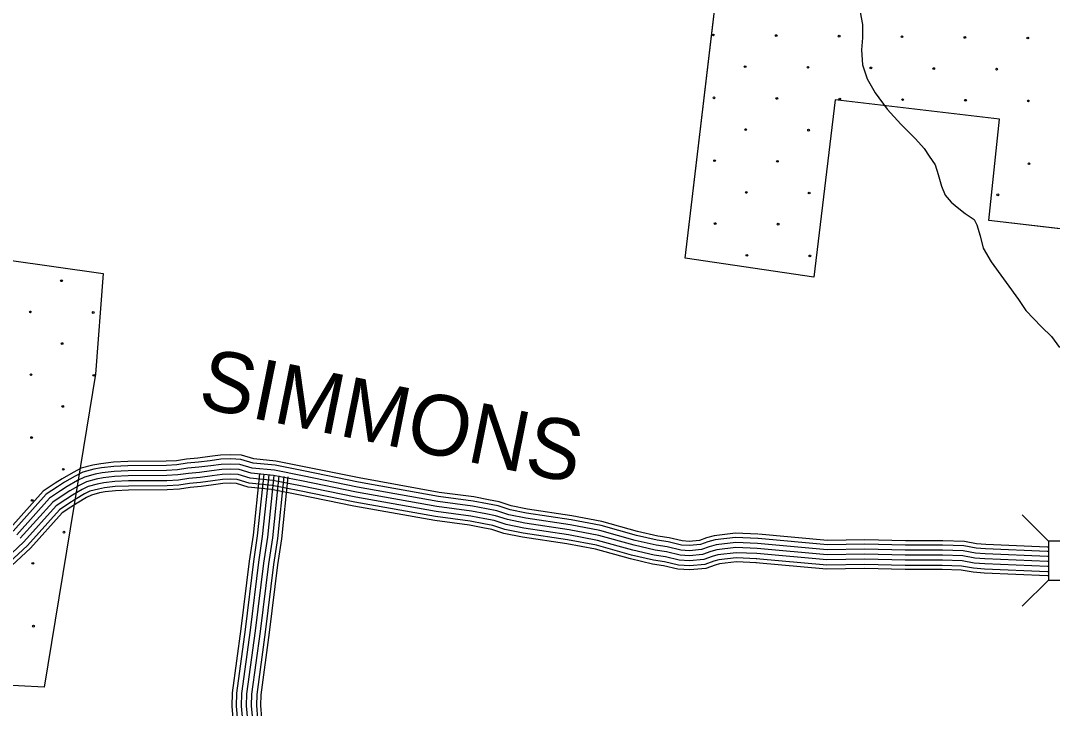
# Model space of a CAD drawing. Extents: x 1788175 to 1969470, y 584502 to 738744.
# Drawn here: x 1868774 to 1875084, y 615415 to 619622 of the extents above; entities that cross this region are included whole.
import ezdxf

# ---------------------------------------------------------------- set-up
doc = ezdxf.new("R2010")
doc.units = 0
for name, color, linetype in [('DESIGN - EROSION CONTROL - Devices', 7, 'Continuous'), ('DESIGN - ROW - Right-of-Way and Easement Labels', 7, 'Continuous'), ('DESIGN - SCRATCH - User 1', 7, 'Continuous'), ('DESIGN - TRANSPORTATION - Text', 7, 'Continuous'), ('SURVEY - DRAINAGE - Bridges', 7, 'Continuous'), ('SURVEY - DRAINAGE - Storm Sewer', 7, 'Continuous'), ('SURVEY - TRANSPORTATION - Roads', 7, 'Continuous')]:
    doc.layers.add(name, color=color, linetype=linetype)

msp = doc.modelspace()

# ---------------------------------------------------------------- linework, layer by layer
at = {"layer": 'DESIGN - EROSION CONTROL - Devices'}
for centre in [(1873010.5, 619534.7), (1873395, 619530.9), (1873779.6, 619527.2), (1874164.1, 619523.5), (1874548.7, 619519.7), (1874933.2, 619516), (1873204.6, 619340.5), (1873589.2, 619336.8), (1873973.7, 619333.1), (1874358.3, 619329.3), (1874742.8, 619325.6), (1873014.2, 619150.1), (1873398.8, 619146.4), (1873783.3, 619142.7), (1874167.9, 619138.9), (1874552.4, 619135.2), (1874937, 619131.5), (1873208.3, 618956), (1873592.9, 618952.2), (1873017.9, 618765.6), (1873402.5, 618761.8), (1874940.7, 618746.9), (1873212.1, 618571.4), (1873596.6, 618567.7), (1874750.3, 618556.5), (1873021.7, 618381), (1873406.2, 618377.3), (1873215.8, 618186.9), (1873600.4, 618183.1), (1869024.3, 618031.2), (1868833.9, 617840.7), (1869218.5, 617837), (1869028.1, 617646.6), (1868837.7, 617456.2), (1869222.2, 617452.5), (1869031.8, 617262), (1868841.4, 617071.6), (1869035.5, 616877.5), (1868845.1, 616687.1), (1869039.3, 616492.9), (1868848.9, 616302.5), (1868852.6, 615918)]:
    msp.add_circle(centre, 5.28, dxfattribs=at)
at = {"layer": 'DESIGN - SCRATCH - User 1'}
for points in [[(1872903.7, 621514.6), (1872777.8, 620288.8), (1872506, 620299), (1872463.5, 619866.8), (1870293.6, 620106.3), (1870081.7, 620100.4), (1868627.2, 620331.5), (1868400.8, 618200.5), (1869279.9, 618075.9), (1869233.2, 617459.6), (1869122.5, 616787.3), (1868919, 615545.5), (1868602.4, 615561.9)], [(1876403.3, 618200.8), (1874696, 618400.6), (1874760.7, 619018.8), (1873755.6, 619137.6), (1873624.4, 618053.1), (1872837.2, 618169.6), (1873229.3, 621474.1)]]:
    msp.add_lwpolyline(points, dxfattribs=at)
at = {"layer": 'DESIGN - TRANSPORTATION - Text'}
msp.add_lwpolyline([(1873908.2, 619674.4), (1873922.1, 619598.3), (1873922.1, 619516.3), (1873916, 619444.2), (1873921.9, 619352.2), (1873951.8, 619266.1), (1873999.7, 619180.1), (1874073.6, 619080), (1874157.5, 618989.9), (1874247.3, 618899.8), (1874299.3, 618839.8), (1874331.2, 618793.8), (1874367.1, 618739.7), (1874385.1, 618681.7), (1874405, 618609.6), (1874428.9, 618555.6), (1874464.9, 618511.6), (1874500.8, 618481.5), (1874550.8, 618443.5), (1874604.7, 618405.5), (1874622.7, 618373.5), (1874642.6, 618305.4), (1874660.5, 618231.4), (1874708.4, 618147.3), (1874876.1, 617917.1), (1874922.1, 617849.1), (1875017.9, 617749), (1875077.8, 617691), (1875127.7, 617622.9)], dxfattribs=at)
at = {"layer": 'SURVEY - DRAINAGE - Bridges'}
for points in [[(1872903.3, 621496.6), (1872777.8, 620288.8), (1872506, 620299), (1872463.5, 619866.8), (1870293.6, 620106.3), (1870081.7, 620100.4), (1868627.2, 620331.5), (1868400.8, 618200.5), (1869279.9, 618075.9), (1869233.2, 617459.6), (1869122.5, 616787.3), (1868919, 615545.5), (1868602.4, 615561.9)], [(1876383.1, 618203.2), (1874696, 618400.6), (1874760.7, 619018.8), (1873755.6, 619137.6), (1873624.4, 618053.1), (1872837.2, 618169.6), (1873226.8, 621453.5)]]:
    msp.add_lwpolyline(points, dxfattribs=at)
at = {"layer": 'SURVEY - DRAINAGE - Storm Sewer'}
for p, q in [((1875060.1, 616437.5), (1874899.5, 616598.1)), ((1875060.1, 616199.9), (1874899.5, 616039.3))]:
    msp.add_line(p, q, dxfattribs=at)
msp.add_lwpolyline([(1875060.1, 616199.9), (1875297.7, 616199.9), (1875297.7, 616437.5), (1875060.1, 616437.5)], close=True, dxfattribs=at)
at = {"layer": 'SURVEY - TRANSPORTATION - Roads'}
for points in [[(1873282.8, 616480), (1873145.6, 616486.5), (1873016.4, 616471), (1872968.8, 616458.5), (1872925.4, 616442.8), (1872863.6, 616436.7), (1872820.3, 616439.7), (1872739.7, 616459), (1872671.5, 616469.1), (1872547, 616497.9), (1872329.5, 616558.6), (1872144.3, 616593.7), (1871873.4, 616633.8), (1871774.7, 616654.4), (1871700.5, 616678.6), (1871634.9, 616691.7), (1871546.2, 616708.3), (1871334.1, 616736.5), (1870845.5, 616824.4), (1870508.7, 616892.4), (1870334.7, 616927.4), (1870200.8, 616941.1), (1870124.3, 616963.9), (1870060.1, 616966.6), (1869996.7, 616964.3), (1869930.5, 616955.8), (1869858.2, 616946.1), (1869789.4, 616940), (1869726.7, 616930.3), (1869665.2, 616926.7), (1869429.9, 616924.9), (1869341.3, 616920.7), (1869265.2, 616912), (1869216.9, 616902.9), (1869145.2, 616883.8), (1869094.8, 616858.6), (1869028.5, 616820.1), (1868986.5, 616792.8), (1868912.7, 616744.4), (1868709.7, 616516.9)], [(1873281.6, 616454.4), (1873146.5, 616460.7), (1873021.2, 616445.6), (1872976.4, 616433.9), (1872931.1, 616417.6), (1872864, 616410.9), (1872816.4, 616414.2), (1872734.8, 616433.7), (1872666.7, 616443.8), (1872540.6, 616473), (1872323.7, 616533.5), (1872140, 616568.4), (1871868.8, 616608.5), (1871768.1, 616629.5), (1871693.9, 616653.6), (1871630, 616666.5), (1871542.1, 616682.9), (1871330.1, 616711.1), (1870840.7, 616799.1), (1870503.6, 616867.2), (1870330.8, 616902), (1870195.8, 616915.8), (1870120.1, 616938.4), (1870060, 616940.8), (1869998.8, 616938.7), (1869933.8, 616930.3), (1869861.1, 616920.5), (1869792.5, 616914.5), (1869729.4, 616904.7), (1869666, 616901), (1869430.6, 616899.1), (1869343.4, 616895), (1869269.1, 616886.6), (1869222.6, 616877.8), (1869154.4, 616859.6), (1869107, 616835.9), (1869042, 616798.2), (1869000.6, 616771.3), (1868929.6, 616724.7), (1868728, 616498.9)], [(1873280.1, 616423.4), (1873147.6, 616429.6), (1873027, 616415.1), (1872985.7, 616404.2), (1872938, 616387.1), (1872864.5, 616379.8), (1872811.7, 616383.5), (1872729, 616403.2), (1872660.9, 616413.3), (1872532.9, 616443), (1872316.6, 616503.3), (1872134.9, 616537.8), (1871863.4, 616578), (1871760.1, 616599.5), (1871686, 616623.6), (1871624.1, 616636.1), (1871537.2, 616652.3), (1871325.3, 616680.5), (1870834.8, 616768.6), (1870497.5, 616836.8), (1870326.2, 616871.3), (1870189.8, 616885.2), (1870114.9, 616907.6), (1870059.9, 616909.8), (1870001.3, 616907.7), (1869937.9, 616899.6), (1869864.5, 616889.7), (1869796.2, 616883.7), (1869732.7, 616873.8), (1869667.1, 616870), (1869431.4, 616868.1), (1869345.8, 616864.1), (1869273.7, 616855.9), (1869229.5, 616847.5), (1869165.4, 616830.4), (1869121.7, 616808.6), (1869058.2, 616771.8), (1869017.5, 616745.3), (1868950, 616701.1), (1868750.2, 616477.1)], [(1873278.7, 616392.4), (1873148.8, 616398.5), (1873032.8, 616384.6), (1872994.9, 616374.6), (1872944.9, 616356.6), (1872864.9, 616348.7), (1872807, 616352.7), (1872723.1, 616372.8), (1872655.1, 616382.8), (1872525.3, 616412.9), (1872309.5, 616473.1), (1872129.7, 616507.2), (1871858, 616547.4), (1871752.1, 616569.5), (1871678.2, 616593.6), (1871618.2, 616605.6), (1871532.3, 616621.7), (1871320.5, 616649.8), (1870829, 616738.2), (1870491.4, 616806.5), (1870321.6, 616840.6), (1870183.7, 616854.7), (1870109.8, 616876.7), (1870059.8, 616878.8), (1870003.9, 616876.8), (1869941.9, 616868.8), (1869867.9, 616858.9), (1869800, 616852.9), (1869736, 616843), (1869668.1, 616839), (1869432.3, 616837.2), (1869348.3, 616833.2), (1869278.4, 616825.2), (1869236.4, 616817.3), (1869176.4, 616801.3), (1869136.4, 616781.3), (1869074.4, 616745.3), (1869034.4, 616719.3), (1868970.4, 616677.4), (1868772.3, 616455.4)], [(1873278.7, 616392.4), (1873148.8, 616398.5), (1873032.8, 616384.6), (1872994.9, 616374.6), (1872944.9, 616356.6), (1872864.9, 616348.7), (1872807, 616352.7), (1872723.1, 616372.8), (1872655.1, 616382.8), (1872525.3, 616412.9), (1872309.5, 616473.1), (1872129.7, 616507.2), (1871858, 616547.4), (1871752.1, 616569.5), (1871678.2, 616593.6), (1871618.2, 616605.6), (1871532.3, 616621.7), (1871320.5, 616649.8), (1870829, 616738.2), (1870491.4, 616806.5), (1870321.6, 616840.6), (1870183.7, 616854.7), (1870109.8, 616876.7), (1870059.8, 616878.8), (1870003.9, 616876.8), (1869941.9, 616868.8), (1869867.9, 616858.9), (1869800, 616852.9), (1869736, 616843), (1869668.1, 616839), (1869432.3, 616837.2), (1869348.3, 616833.2), (1869278.4, 616825.2), (1869236.4, 616817.3), (1869176.4, 616801.3), (1869136.4, 616781.3), (1869074.4, 616745.3), (1869034.4, 616719.3), (1868970.4, 616677.4), (1868772.3, 616455.4)], [(1873277.2, 616361.5), (1873149.9, 616367.4), (1873038.7, 616354.1), (1873004.1, 616345), (1872951.8, 616326.2), (1872865.4, 616317.6), (1872802.3, 616322), (1872717.2, 616342.3), (1872649.4, 616352.3), (1872517.6, 616382.9), (1872302.5, 616442.9), (1872124.6, 616476.7), (1871852.5, 616516.9), (1871744.1, 616539.5), (1871670.3, 616563.5), (1871612.3, 616575.2), (1871527.4, 616591.1), (1871315.7, 616619.2), (1870823.2, 616707.7), (1870485.3, 616776.1), (1870316.9, 616809.9), (1870177.6, 616824.1), (1870104.6, 616845.9), (1870059.7, 616847.7), (1870006.4, 616845.9), (1869945.9, 616838.1), (1869871.4, 616828.1), (1869803.7, 616822.1), (1869739.3, 616812.1), (1869669.1, 616808), (1869433.1, 616806.2), (1869350.8, 616802.3), (1869283, 616794.6), (1869243.3, 616787), (1869187.5, 616772.2), (1869151.2, 616754), (1869090.7, 616718.9), (1869051.4, 616693.4), (1868990.9, 616653.7), (1868794.5, 616433.6), (1868683.3, 616330.6)], [(1873275.7, 616330.5), (1873151, 616336.3), (1873044.5, 616323.5), (1873013.3, 616315.3), (1872958.6, 616295.7), (1872865.9, 616286.5), (1872797.6, 616291.2), (1872711.3, 616311.8), (1872643.6, 616321.9), (1872509.9, 616352.8), (1872295.4, 616412.7), (1872119.4, 616446.1), (1871847.1, 616486.4), (1871736.1, 616509.5), (1871662.4, 616533.5), (1871606.4, 616544.8), (1871522.5, 616560.4), (1871311, 616588.6), (1870817.4, 616677.3), (1870479.1, 616745.7), (1870312.3, 616779.2), (1870171.6, 616793.6), (1870099.5, 616815.1), (1870059.6, 616816.7), (1870008.9, 616814.9), (1869950, 616807.4), (1869874.8, 616797.3), (1869807.5, 616791.3), (1869742.6, 616781.2), (1869670.1, 616777), (1869434, 616775.2), (1869353.3, 616771.4), (1869287.7, 616763.9), (1869250.2, 616756.8), (1869198.5, 616743), (1869165.9, 616726.7), (1869106.9, 616692.5), (1869068.3, 616667.4), (1869011.3, 616630), (1868816.6, 616411.9), (1868704.3, 616307.8)], [(1873274.6, 616305.8), (1873151.9, 616311.6), (1873049.1, 616299.2), (1873020.6, 616291.7), (1872964.1, 616271.4), (1872866.2, 616261.7), (1872793.8, 616266.7), (1872706.6, 616287.6), (1872639, 616297.6), (1872503.8, 616328.9), (1872289.8, 616388.6), (1872115.3, 616421.7), (1871842.8, 616462), (1871729.7, 616485.6), (1871656.1, 616509.6), (1871601.7, 616520.5), (1871518.6, 616536), (1871307.1, 616564.1), (1870812.8, 616653), (1870474.2, 616721.4), (1870308.6, 616754.7), (1870166.7, 616769.2), (1870095.4, 616790.5), (1870059.6, 616792), (1870010.9, 616790.3), (1869953.2, 616782.9), (1869877.5, 616772.7), (1869810.5, 616766.8), (1869745.2, 616756.6), (1869671, 616752.3), (1869434.6, 616750.5), (1869355.3, 616746.7), (1869291.4, 616739.5), (1869255.7, 616732.7), (1869207.3, 616719.8), (1869177.6, 616705), (1869119.9, 616671.4), (1869081.8, 616646.7), (1869027.5, 616611.1), (1868834.3, 616394.6), (1868721, 616289.6)], [(1870235.9, 616849.5), (1870196.1, 616473.7), (1870172, 616316.3), (1870121.5, 615901.4), (1870068.5, 615511.1), (1870066.1, 615427.2), (1870074.8, 615332.6)], [(1870261.4, 616846.8), (1870221.6, 616470.4), (1870197.5, 616312.8), (1870147, 615898.1), (1870094.2, 615509), (1870091.9, 615428), (1870100.3, 615335.9)], [(1870292.3, 616843.5), (1870252.4, 616466.4), (1870228.2, 616308.6), (1870177.7, 615894.1), (1870125.1, 615506.5), (1870122.9, 615429), (1870131.1, 615339.9)], [(1870323.1, 616840.3), (1870283.1, 616462.4), (1870259, 616304.3), (1870208.5, 615890.2), (1870156.1, 615504), (1870154, 615429.9), (1870161.9, 615343.9)], [(1870323.1, 616840.3), (1870283.1, 616462.4), (1870259, 616304.3), (1870208.5, 615890.2), (1870156.1, 615504), (1870154, 615429.9), (1870161.9, 615343.9)], [(1870353.9, 616837), (1870313.9, 616458.4), (1870289.7, 616300.1), (1870239.2, 615886.2), (1870187, 615501.5), (1870185, 615430.9), (1870192.6, 615347.9)], [(1870384.7, 616833.8), (1870344.6, 616454.5), (1870320.4, 616295.9), (1870270, 615882.2), (1870217.9, 615498.9), (1870216.1, 615431.9), (1870223.4, 615351.9)], [(1870409.3, 616831.2), (1870369.2, 616451.3), (1870344.9, 616292.5), (1870294.5, 615879.1), (1870242.6, 615496.9), (1870240.8, 615432.7), (1870247.9, 615355.1)], [(1875060.1, 616401.5), (1875052.7, 616401.1), (1874676.2, 616417.1), (1874620.6, 616420.7), (1874545.3, 616435), (1874413.2, 616439.4), (1874185, 616439.5), (1873936.4, 616445.7), (1873709.4, 616441.9), (1873286.5, 616479.8)], [(1875060.1, 616344.7), (1875053, 616344.3), (1874673.1, 616360.5), (1874613.4, 616364.3), (1874539, 616378.5), (1874412.2, 616382.7), (1874184.3, 616382.8), (1873936.2, 616389), (1873707.4, 616385.2), (1873281.4, 616423.3)], [(1875060.1, 616375.7), (1875052.8, 616375.3), (1874674.8, 616391.4), (1874617.4, 616395.2), (1874542.4, 616409.4), (1874412.7, 616413.7), (1874184.7, 616413.8), (1873936.3, 616420), (1873708.5, 616416.2), (1873284.2, 616454.2)], [(1875060.1, 616282.6), (1875053.3, 616282.2), (1874669.8, 616298.5), (1874605.6, 616302.7), (1874532.2, 616316.7), (1874411.2, 616320.7), (1874183.5, 616320.8), (1873936, 616327), (1873705.1, 616323.1), (1873275.9, 616361.6)], [(1875060.1, 616313.6), (1875053.1, 616313.2), (1874671.5, 616329.5), (1874609.5, 616333.5), (1874535.6, 616347.6), (1874411.7, 616351.7), (1874183.9, 616351.8), (1873936.1, 616358), (1873706.3, 616354.1), (1873278.7, 616392.4)], [(1875060.1, 616313.6), (1875053.1, 616313.2), (1874671.5, 616329.5), (1874609.5, 616333.5), (1874535.6, 616347.6), (1874411.7, 616351.7), (1874183.9, 616351.8), (1873936.1, 616358), (1873706.3, 616354.1), (1873278.7, 616392.4)], [(1875060.1, 616313.6), (1875053.1, 616313.2), (1874671.5, 616329.5), (1874609.5, 616333.5), (1874535.6, 616347.6), (1874411.7, 616351.7), (1874183.9, 616351.8), (1873936.1, 616358), (1873706.3, 616354.1), (1873278.7, 616392.4)], [(1875060.1, 616226.8), (1875053.6, 616226.4), (1874666.8, 616242.9), (1874598.5, 616247.4), (1874526, 616261.1), (1874410.2, 616265), (1874182.8, 616265.1), (1873935.7, 616271.3), (1873703.1, 616267.4), (1873270.9, 616306.1)], [(1875060.1, 616251.5), (1875053.5, 616251.2), (1874668.1, 616267.6), (1874601.7, 616271.9), (1874528.7, 616285.8), (1874410.6, 616289.7), (1874183.1, 616289.8), (1873935.8, 616296), (1873704, 616292.1), (1873273.1, 616330.7)]]:
    msp.add_lwpolyline(points, dxfattribs=at)

# ---------------------------------------------------------------- texts
at = {"layer": 'DESIGN - ROW - Right-of-Way and Easement Labels'}
msp.add_text('SIMMONS', height=370, rotation=348.57128, dxfattribs=at).set_placement((1869849.9, 617259.6))

doc.saveas('drawing.dxf')
